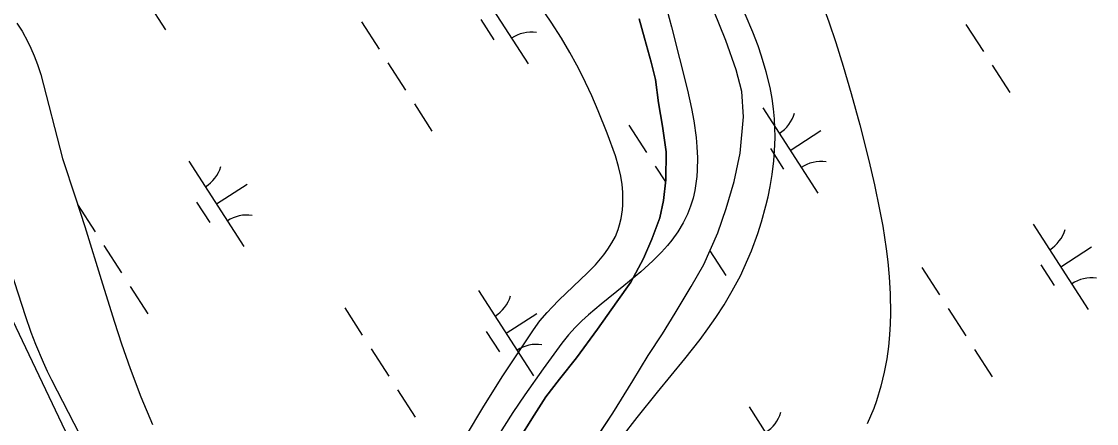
# Model space of a CAD drawing. Extents: x 3937982 to 3958556, y 219448 to 241894.
# Drawn here: x 3950347 to 3950876, y 228777 to 228975 of the extents above; entities that cross this region are included whole.
import ezdxf

# ---------------------------------------------------------------- set-up
doc = ezdxf.new("R2010")
doc.units = 0
for name, color, linetype in [('V-SITE-VEGE', 7, 'Continuous'), ('V-TOPO-SHOR', 7, 'Continuous'), ('V-WETL-SWMP', 7, 'Continuous')]:
    doc.layers.add(name, color=color, linetype=linetype)

msp = doc.modelspace()

# ---------------------------------------------------------------- linework, layer by layer
at = {"layer": 'V-SITE-VEGE'}
for points in [[(3950565.275, 228770.256), (3950574.325, 228785.405), (3950583.687, 228800.251), (3950598.641, 228822.959), (3950601.84, 228827.327), (3950605.351, 228831.45), (3950607.827, 228834.09), (3950611.249, 228837.518), (3950625.347, 228851.002), (3950629.177, 228855.055), (3950633.265, 228859.95), (3950635.28, 228862.704), (3950637.279, 228865.782), (3950638.983, 228868.973), (3950640.341, 228872.322), (3950641.064, 228874.628), (3950641.811, 228877.778), (3950642.448, 228882.083), (3950642.632, 228884.579), (3950642.704, 228887.45), (3950642.602, 228890.741), (3950642.266, 228894.491), (3950641.619, 228898.727), (3950640.574, 228903.445), (3950639.034, 228908.604), (3950635.018, 228919.801), (3950630.598, 228930.882), (3950627.401, 228938.198), (3950622.802, 228947.858), (3950619.986, 228953.326), (3950616.592, 228959.528), (3950612.469, 228966.55), (3950607.423, 228974.484), (3950599.303, 228986.463)], [(3950740.787, 228983.653), (3950743.98, 228974.736), (3950747.424, 228964.512), (3950751.113, 228952.798), (3950755.049, 228939.365), (3950759.233, 228923.97), (3950763.681, 228906.331), (3950766.481, 228894.42), (3950769.059, 228882.224), (3950770.589, 228873.966), (3950772.314, 228862.842), (3950773.102, 228856.44), (3950773.803, 228849.097), (3950774.302, 228840.688), (3950774.438, 228831.081), (3950774.298, 228825.965), (3950773.977, 228820.528), (3950773.422, 228814.744), (3950772.576, 228808.611), (3950771.366, 228802.112), (3950769.703, 228795.239), (3950767.48, 228787.995), (3950766.141, 228784.293), (3950764.619, 228780.502), (3950762.893, 228776.623)], [(3950664.337, 228980.669), (3950666.686, 228972.281), (3950674.55, 228941.042), (3950676.512, 228932.029), (3950677.624, 228925.922), (3950678.749, 228917.722), (3950679.163, 228913.034), (3950679.392, 228907.697), (3950679.292, 228901.653), (3950679.06, 228898.464), (3950678.669, 228895.096), (3950678.071, 228891.546), (3950677.217, 228887.821), (3950676.039, 228883.924), (3950674.466, 228879.867), (3950672.4, 228875.664), (3950669.754, 228871.288), (3950666.809, 228867.167), (3950664.697, 228864.545), (3950661.718, 228861.189), (3950657.503, 228856.925), (3950651.535, 228851.532), (3950643.196, 228844.674), (3950631.944, 228835.648), (3950625.724, 228830.313), (3950622.537, 228827.358), (3950619.273, 228824.093), (3950615.969, 228820.456), (3950612.693, 228816.37), (3950603.417, 228803.74), (3950594.41, 228790.949), (3950588.584, 228782.294), (3950581.069, 228770.546)], [(3950642.36, 228770.241), (3950649.657, 228779.844), (3950659.723, 228792.29), (3950673.203, 228808.719), (3950680.658, 228818.269), (3950684.493, 228823.469), (3950688.446, 228829.125), (3950692.475, 228835.31), (3950696.517, 228842.114), (3950700.501, 228849.642), (3950702.407, 228853.652), (3950705.94, 228861.934), (3950709.076, 228870.438), (3950710.921, 228876.207), (3950713.067, 228883.993), (3950714.122, 228888.478), (3950715.166, 228893.625), (3950716.143, 228899.525), (3950716.958, 228906.269), (3950717.485, 228913.953), (3950717.581, 228918.031), (3950717.538, 228922.358), (3950717.321, 228926.942), (3950716.889, 228931.783), (3950716.19, 228936.887), (3950715.172, 228942.249), (3950713.266, 228950.013), (3950710.97, 228957.709), (3950709.235, 228962.8), (3950706.677, 228969.546), (3950702.852, 228978.468)], [(3950344.493, 228973.952), (3950346.975, 228970.132), (3950349.883, 228964.814), (3950351.364, 228961.668), (3950352.91, 228957.994), (3950354.512, 228953.699), (3950356.156, 228948.69), (3950366.855, 228907.33), (3950373.329, 228887.968), (3950377.826, 228873.862), (3950386.526, 228845.573), (3950392.44, 228826.75), (3950395.975, 228816.035), (3950400.233, 228803.849), (3950405.466, 228790.019), (3950411.11, 228776.369)], [(3950456.828, 228629.847), (3950453.315, 228634.193), (3950449.715, 228638.964), (3950446.047, 228644.216), (3950442.344, 228650.022), (3950435.408, 228661.595), (3950428.606, 228673.195), (3950415.364, 228696.485), (3950406.762, 228712.07), (3950395.527, 228732.918), (3950380.847, 228760.837), (3950361.563, 228798.254), (3950359.453, 228802.524), (3950357.461, 228806.864), (3950353.764, 228815.721), (3950351.483, 228821.738), (3950348.617, 228829.865), (3950337.947, 228862.819)]]:
    msp.add_lwpolyline(points, dxfattribs=at)
at = {"layer": 'V-TOPO-SHOR'}
for points in [[(3950590.957, 228768.154), (3950598.955, 228780.973), (3950604.798, 228789.947), (3950611.536, 228798.67), (3950619.926, 228809.188), (3950630.221, 228823.297), (3950639.753, 228836.76), (3950646.614, 228846.507), (3950652.827, 228858.039), (3950656.876, 228867.644), (3950660.921, 228878.146), (3950662.676, 228886.59), (3950663.782, 228896.824), (3950663.979, 228910.632), (3950662.262, 228923.28), (3950660.165, 228934.778), (3950658.709, 228946.275), (3950656.628, 228954.834), (3950653.38, 228966.581), (3950650.654, 228976.155)], [(3950630.576, 228771.009), (3950637.686, 228781.909), (3950647.591, 228797.93), (3950655.207, 228810.364), (3950662.193, 228821.005), (3950668.413, 228831.132), (3950676.281, 228844.334), (3950682.499, 228855.227), (3950689.464, 228870.726), (3950693.503, 228882.76), (3950697.535, 228895.945), (3950700.417, 228910.021), (3950702.129, 228927.8), (3950701.181, 228940.324), (3950698.449, 228951.051), (3950693.4, 228965.473), (3950687.457, 228980.151)], [(3950582.3, 228552.576), (3950555.553, 228559.107), (3950530.461, 228566.924), (3950516.629, 228572.873), (3950506.506, 228578.2), (3950495.09, 228586.845), (3950484.314, 228595.619), (3950473.021, 228605.541), (3950460.182, 228618.142), (3950449.907, 228629.347), (3950440.657, 228640.048), (3950433.456, 228649.477), (3950425.614, 228659.67), (3950418.405, 228671.016), (3950410.414, 228686.066), (3950404.1, 228697.801), (3950321.143, 228872.076)]]:
    msp.add_lwpolyline(points, dxfattribs=at)
at = {"layer": 'V-WETL-SWMP'}
for p, q in [((3950568.961, 228996.044), (3950596.023, 228954.001)), ((3950408.937, 228984.206), (3950417.597, 228970.752)), ((3950572.757, 228975.892), (3950579.252, 228965.801)), ((3950693.4, 228965.474), (3950687.456, 228980.151)), ((3950514.095, 228974.647), (3950522.755, 228961.193)), ((3950811.509, 228973.427), (3950820.169, 228959.973)), ((3950698.449, 228951.05), (3950693.4, 228965.474)), ((3950527.085, 228954.466), (3950535.745, 228941.012)), ((3950701.18, 228940.323), (3950698.449, 228951.05)), ((3950824.499, 228953.246), (3950833.159, 228939.792)), ((3950702.129, 228927.799), (3950701.18, 228940.323)), ((3950540.075, 228934.286), (3950548.735, 228920.832)), ((3950711.527, 228932.354), (3950738.589, 228890.311)), ((3950645.662, 228923.759), (3950654.322, 228910.305)), ((3950700.416, 228910.021), (3950702.129, 228927.799)), ((3950725.058, 228911.332), (3950740.194, 228921.075)), ((3950715.323, 228912.202), (3950721.818, 228902.111)), ((3950697.536, 228895.946), (3950700.416, 228910.021)), ((3950429.094, 228906.015), (3950456.156, 228863.971)), ((3950658.652, 228903.578), (3950663.67, 228895.783)), ((3950442.625, 228884.993), (3950457.761, 228894.735)), ((3950693.502, 228882.761), (3950697.536, 228895.946)), ((3950432.89, 228885.862), (3950439.385, 228875.772)), ((3950374.228, 228884.618), (3950382.888, 228871.164)), ((3950689.463, 228870.726), (3950693.502, 228882.761)), ((3950682.499, 228855.227), (3950689.463, 228870.726)), ((3950844.656, 228875.055), (3950871.719, 228833.012)), ((3950387.218, 228864.437), (3950395.878, 228850.983)), ((3950685.49, 228861.884), (3950693.292, 228849.763)), ((3950858.187, 228854.034), (3950873.323, 228863.776)), ((3950676.282, 228844.334), (3950682.499, 228855.227)), ((3950848.452, 228854.903), (3950854.947, 228844.813)), ((3950789.79, 228853.658), (3950798.45, 228840.204)), ((3950400.208, 228844.256), (3950408.868, 228830.802)), ((3950668.412, 228831.132), (3950676.282, 228844.334)), ((3950571.66, 228842.324), (3950598.722, 228800.281)), ((3950505.795, 228833.73), (3950514.455, 228820.276)), ((3950802.78, 228833.478), (3950811.44, 228820.024)), ((3950585.191, 228821.303), (3950600.326, 228831.045)), ((3950662.192, 228821.005), (3950668.412, 228831.132)), ((3950575.456, 228822.172), (3950581.951, 228812.082)), ((3950655.207, 228810.364), (3950662.192, 228821.005)), ((3950518.785, 228813.549), (3950527.445, 228800.095)), ((3950815.77, 228813.297), (3950824.43, 228799.843)), ((3950647.59, 228797.931), (3950655.207, 228810.364)), ((3950637.687, 228781.908), (3950647.59, 228797.931)), ((3950531.775, 228793.368), (3950540.434, 228779.914)), ((3950630.575, 228771.01), (3950637.687, 228781.908)), ((3950704.789, 228785.026), (3950731.851, 228742.983))]:
    msp.add_line(p, q, dxfattribs=at)
for points in [[(3950650.655, 228976.156), (3950653.381, 228966.58), (3950656.628, 228954.833), (3950658.71, 228946.276)], [(3950658.71, 228946.276), (3950660.166, 228934.777), (3950662.262, 228923.28), (3950663.978, 228910.631), (3950663.782, 228896.823), (3950662.676, 228886.591), (3950660.922, 228878.146), (3950656.877, 228867.645), (3950652.827, 228858.04), (3950646.613, 228846.507), (3950639.752, 228836.761), (3950630.222, 228823.297), (3950619.927, 228809.189), (3950611.535, 228798.67), (3950604.797, 228789.948), (3950598.955, 228780.973), (3950590.957, 228768.155)], [(3950582.3, 228552.575), (3950555.553, 228559.107), (3950530.462, 228566.925), (3950516.629, 228572.874), (3950506.506, 228578.2), (3950495.091, 228586.844), (3950484.314, 228595.618), (3950473.021, 228605.541), (3950460.183, 228618.142), (3950449.907, 228629.348), (3950440.656, 228640.047), (3950433.456, 228649.476), (3950425.614, 228659.669), (3950418.405, 228671.016), (3950410.414, 228686.067), (3950404.099, 228697.801), (3950321.143, 228872.075)]]:
    msp.add_lwpolyline(points, dxfattribs=at)
for centre, start, end in [((3950597.642, 228951.925), 81.99668, 123.54034), ((3950710.308, 228934.687), 301.99668, 343.54034), ((3950427.875, 228908.347), 301.99668, 343.54034), ((3950740.208, 228888.235), 81.99668, 123.54034), ((3950457.775, 228861.896), 81.99668, 123.54034), ((3950843.437, 228877.388), 301.99668, 343.54034), ((3950873.337, 228830.936), 81.99668, 123.54034), ((3950570.44, 228844.657), 301.99668, 343.54034), ((3950600.341, 228798.205), 81.99668, 123.54034), ((3950703.57, 228787.359), 301.99668, 343.54034)]:
    msp.add_arc(centre, 17.623, start, end, dxfattribs=at)

doc.saveas('drawing.dxf')
